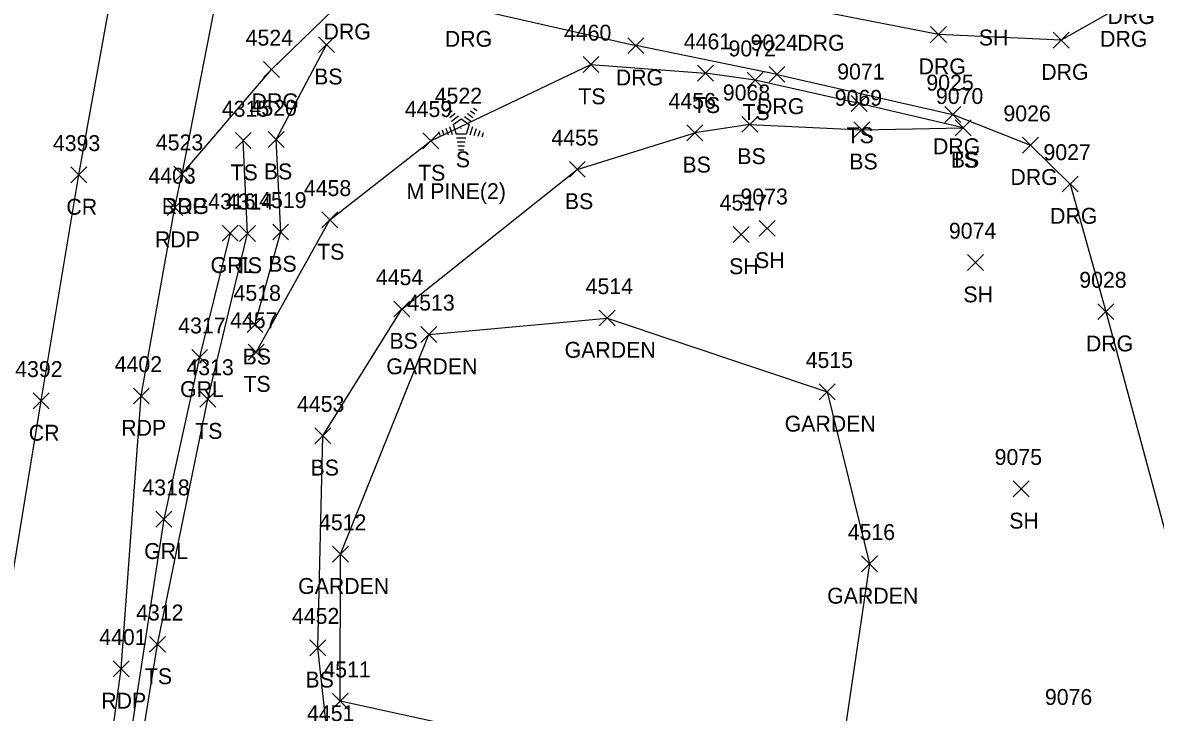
# Model space of a CAD drawing. Extents: x 1482574 to 1485769, y 580696 to 595649.
# Drawn here: x 1483558.8 to 1483701.1, y 583740.8 to 583827.5 of the extents above; entities that cross this region are included whole.
import ezdxf

# ---------------------------------------------------------------- set-up
doc = ezdxf.new("R2010")
doc.units = 0
for name, color, linetype in [('L_A', 7, 'Continuous'), ('L_C', 7, 'Continuous'), ('L_I', 7, 'Continuous'), ('L_TIC', 7, 'Continuous'), ('LAPB', 7, 'Continuous'), ('LELB', 7, 'Continuous'), ('LTC', 7, 'Continuous'), ('P_A', 7, 'Continuous'), ('P_I', 7, 'Continuous'), ('P_TIC', 7, 'Continuous'), ('PET', 7, 'Continuous'), ('PRC', 7, 'Continuous'), ('R_A', 7, 'Continuous'), ('R_I', 7, 'Continuous'), ('R_TIC', 7, 'Continuous'), ('RDG', 7, 'Continuous'), ('RGR', 7, 'Continuous')]:
    doc.layers.add(name, color=color, linetype=linetype)

msp = doc.modelspace()

# ---------------------------------------------------------------- linework, layer by layer
at = {"layer": 'L_TIC'}
for points in [[(1483595.96, 583823.68), (1483597.96, 583825.68)], [(1483597.96, 583823.68), (1483595.96, 583825.68)], [(1483629.18, 583821.19), (1483631.18, 583823.19)], [(1483631.18, 583821.19), (1483629.18, 583823.19)], [(1483643.58, 583820.09), (1483645.58, 583822.09)], [(1483645.58, 583820.09), (1483643.58, 583822.09)], [(1483649.8, 583819.21), (1483651.8, 583821.21)], [(1483651.8, 583819.21), (1483649.8, 583821.21)], [(1483662.88, 583816.3), (1483664.88, 583818.3)], [(1483664.88, 583816.3), (1483662.88, 583818.3)], [(1483642.23, 583812.61), (1483644.23, 583814.61)], [(1483644.23, 583812.61), (1483642.23, 583814.61)], [(1483649.13, 583813.67), (1483651.13, 583815.67)], [(1483651.13, 583813.67), (1483649.13, 583815.67)], [(1483663.19, 583813), (1483665.19, 583815)], [(1483665.19, 583813), (1483663.19, 583815)], [(1483675.94, 583813.23), (1483677.94, 583815.23)], [(1483677.94, 583813.23), (1483675.94, 583815.23)], [(1483675.94, 583813.23), (1483677.94, 583815.23)], [(1483677.94, 583813.23), (1483675.94, 583815.23)], [(1483585.51, 583811.63), (1483587.51, 583813.63)], [(1483587.51, 583811.63), (1483585.51, 583813.63)], [(1483589.64, 583811.75), (1483591.64, 583813.75)], [(1483591.64, 583811.75), (1483589.64, 583813.75)], [(1483609.05, 583811.59), (1483611.05, 583813.59)], [(1483611.05, 583811.59), (1483609.05, 583813.59)], [(1483627.46, 583808.01), (1483629.46, 583810.01)], [(1483629.46, 583808.01), (1483627.46, 583810.01)], [(1483596.37, 583801.66), (1483598.37, 583803.66)], [(1483598.37, 583801.66), (1483596.37, 583803.66)], [(1483586.02, 583799.96), (1483588.02, 583801.96)], [(1483588.02, 583799.96), (1483586.02, 583801.96)], [(1483590.2, 583800.15), (1483592.2, 583802.14)], [(1483592.2, 583800.15), (1483590.2, 583802.14)], [(1483648.04, 583799.84), (1483650.04, 583801.84)], [(1483650.04, 583799.84), (1483648.04, 583801.84)], [(1483651.3, 583800.6), (1483653.3, 583802.6)], [(1483653.3, 583800.6), (1483651.3, 583802.6)], [(1483677.48, 583796.3), (1483679.48, 583798.3)], [(1483679.48, 583796.3), (1483677.48, 583798.3)], [(1483605.42, 583790.46), (1483607.42, 583792.46)], [(1483607.42, 583790.46), (1483605.42, 583792.46)], [(1483586.97, 583788.49), (1483588.97, 583790.49)], [(1483588.97, 583788.49), (1483586.97, 583790.49)], [(1483631.2, 583789.33), (1483633.2, 583791.33)], [(1483633.2, 583789.33), (1483631.2, 583791.33)], [(1483608.8, 583787.26), (1483610.8, 583789.26)], [(1483610.8, 583787.26), (1483608.8, 583789.26)], [(1483587.11, 583785.05), (1483589.11, 583787.05)], [(1483589.11, 583785.05), (1483587.11, 583787.05)], [(1483658.84, 583780.05), (1483660.84, 583782.05)], [(1483660.84, 583780.05), (1483658.84, 583782.05)], [(1483581.05, 583779.14), (1483583.05, 583781.14)], [(1483583.05, 583779.14), (1483581.05, 583781.14)], [(1483595.51, 583774.53), (1483597.51, 583776.53)], [(1483597.51, 583774.53), (1483595.51, 583776.53)], [(1483683.23, 583767.86), (1483685.23, 583769.86)], [(1483685.23, 583767.86), (1483683.23, 583769.86)], [(1483597.72, 583759.65), (1483599.72, 583761.65)], [(1483599.72, 583759.65), (1483597.72, 583761.65)], [(1483664.18, 583758.43), (1483666.18, 583760.43)], [(1483666.18, 583758.43), (1483664.18, 583760.43)], [(1483574.73, 583748.32), (1483576.73, 583750.31)], [(1483576.73, 583748.32), (1483574.73, 583750.31)], [(1483594.87, 583747.89), (1483596.87, 583749.89)], [(1483596.87, 583747.89), (1483594.87, 583749.89)], [(1483597.68, 583741.16), (1483599.68, 583743.16)], [(1483599.68, 583741.16), (1483597.68, 583743.16)]]:
    msp.add_lwpolyline(points, dxfattribs=at)
at = {"layer": 'LAPB'}
for points in [[(1483661.61, 583735.34), (1483634.7, 583734.31), (1483598.68, 583742.16), (1483598.72, 583760.65), (1483609.8, 583788.26), (1483632.2, 583790.33), (1483659.84, 583781.05), (1483665.18, 583759.43)], [(1483665.18, 583759.43), (1483661.61, 583735.34)]]:
    msp.add_lwpolyline(points, dxfattribs=at)
at = {"layer": 'LELB'}
for points in [[(1483587.97, 583789.49), (1483591.2, 583801.15), (1483590.64, 583812.75), (1483596.96, 583824.68)], [(1483588.11, 583786.05), (1483597.37, 583802.66), (1483610.05, 583812.59), (1483630.18, 583822.19), (1483644.58, 583821.09)], [(1483650.8, 583820.21), (1483644.58, 583821.09)], [(1483676.94, 583814.23), (1483663.88, 583817.3), (1483650.8, 583820.21)], [(1483650.13, 583814.67), (1483643.23, 583813.61)], [(1483650.13, 583814.67), (1483664.19, 583814), (1483676.94, 583814.23)], [(1483742.4, 583552.69), (1483725.76, 583549.56), (1483703.96, 583552.3), (1483679.28, 583558.48), (1483660.93, 583576.64), (1483637.15, 583596.46), (1483615.07, 583609.81), (1483602.78, 583616.94), (1483607.94, 583643.09), (1483616.8, 583658.52), (1483628.11, 583655.29), (1483633.82, 583672.03), (1483624.29, 583682.77), (1483626.37, 583696.2), (1483621.21, 583717.98), (1483597.21, 583736.66), (1483595.87, 583748.89), (1483596.51, 583775.53), (1483606.42, 583791.46), (1483628.46, 583809.01), (1483643.23, 583813.61)], [(1483638.18, 583528.29), (1483623.83, 583545.9), (1483615.16, 583563.63), (1483598.18, 583580.85), (1483584.91, 583606.41), (1483576.29, 583635.39), (1483571.8, 583664.7), (1483567.86, 583692.01), (1483571.37, 583722.39), (1483575.73, 583749.31), (1483582.05, 583780.14), (1483587.02, 583800.96), (1483586.5, 583812.63)]]:
    msp.add_lwpolyline(points, dxfattribs=at)
at = {"layer": 'LTC'}
for p, q in [((1483612.01, 583816.48), (1483612.36, 583816.73)), ((1483612.22, 583816.01), (1483612.75, 583816.4)), ((1483612.43, 583815.55), (1483613.13, 583816.06)), ((1483614.67, 583816.02), (1483615.34, 583815.53)), ((1483615.04, 583816.37), (1483615.59, 583815.97)), ((1483615.41, 583816.72), (1483615.83, 583816.41)), ((1483612.64, 583815.08), (1483613.52, 583815.72)), ((1483612.86, 583814.63), (1483613.87, 583815.36)), ((1483612.86, 583814.63), (1483613.25, 583813.43)), ((1483613.87, 583815.36), (1483614.87, 583814.63)), ((1483614.29, 583815.67), (1483615.1, 583815.08)), ((1483614.87, 583814.63), (1483614.48, 583813.43)), ((1483611.04, 583813.76), (1483611.19, 583813.29)), ((1483611.5, 583813.97), (1483611.71, 583813.32)), ((1483611.95, 583814.19), (1483612.22, 583813.35)), ((1483612.41, 583814.41), (1483612.74, 583813.39)), ((1483614.48, 583813.43), (1483613.25, 583813.43)), ((1483615.31, 583814.36), (1483614.97, 583813.32)), ((1483615.75, 583814.11), (1483615.47, 583813.23)), ((1483616.2, 583813.86), (1483615.96, 583813.13)), ((1483616.64, 583813.61), (1483616.46, 583813.04)), ((1483614.44, 583812.93), (1483613.3, 583812.93)), ((1483614.36, 583812.43), (1483613.37, 583812.43)), ((1483614.27, 583811.93), (1483613.44, 583811.93)), ((1483614.19, 583811.43), (1483613.52, 583811.43))]:
    msp.add_line(p, q, dxfattribs=at)
at = {"layer": 'P_TIC'}
for points in [[(1483564.84, 583807.31), (1483566.84, 583809.31)], [(1483566.84, 583807.31), (1483564.84, 583809.31)], [(1483577.77, 583807.4), (1483579.77, 583809.4)], [(1483579.77, 583807.4), (1483577.77, 583809.4)], [(1483576.92, 583803.21), (1483578.92, 583805.21)], [(1483578.92, 583803.21), (1483576.92, 583805.21)], [(1483560.11, 583778.91), (1483562.11, 583780.91)], [(1483562.11, 583778.91), (1483560.11, 583780.91)], [(1483572.69, 583779.53), (1483574.69, 583781.53)], [(1483574.69, 583779.53), (1483572.69, 583781.53)], [(1483570.17, 583745.23), (1483572.17, 583747.23)], [(1483572.17, 583745.23), (1483570.17, 583747.23)]]:
    msp.add_lwpolyline(points, dxfattribs=at)
at = {"layer": 'PET'}
for points in [[(1483585.03, 583840.4), (1483578.77, 583808.4)], [(1483577.92, 583804.21), (1483578.77, 583808.4)], [(1483628.83, 583528.85), (1483617.42, 583543.37), (1483595.05, 583575.78), (1483578.7, 583607.28), (1483568.42, 583641.78), (1483564.67, 583676.42), (1483566.47, 583711.48), (1483571.17, 583746.23), (1483573.69, 583780.53), (1483577.92, 583804.21)]]:
    msp.add_lwpolyline(points, dxfattribs=at)
at = {"layer": 'PRC'}
msp.add_lwpolyline([(1483618.73, 583521.67), (1483605.12, 583536.57), (1483580.09, 583569.69), (1483562.2, 583601.73), (1483551.28, 583637.89), (1483548.66, 583672.74), (1483550.4, 583708.14), (1483555.34, 583744.78), (1483561.11, 583779.91), (1483565.84, 583808.31), (1483572.09, 583842.87), (1483580.82, 583892.49), (1483589.4, 583942.82)], dxfattribs=at)
at = {"layer": 'R_TIC'}
for points in [[(1483672.84, 583824.96), (1483674.84, 583826.96)], [(1483674.84, 583824.96), (1483672.84, 583826.96)], [(1483688.25, 583824.26), (1483690.25, 583826.26)], [(1483690.25, 583824.26), (1483688.25, 583826.26)], [(1483634.81, 583823.56), (1483636.81, 583825.56)], [(1483636.81, 583823.56), (1483634.81, 583825.56)], [(1483589.06, 583820.56), (1483591.06, 583822.55)], [(1483591.06, 583820.56), (1483589.06, 583822.55)], [(1483652.55, 583819.96), (1483654.55, 583821.95)], [(1483654.55, 583819.96), (1483652.55, 583821.95)], [(1483674.65, 583814.91), (1483676.65, 583816.91)], [(1483676.65, 583814.91), (1483674.65, 583816.91)], [(1483684.38, 583811.05), (1483686.38, 583813.05)], [(1483686.38, 583811.05), (1483684.38, 583813.05)], [(1483577.77, 583807.4), (1483579.77, 583809.4)], [(1483579.77, 583807.4), (1483577.77, 583809.4)], [(1483689.36, 583806.17), (1483691.36, 583808.17)], [(1483691.36, 583806.17), (1483689.36, 583808.17)], [(1483583.85, 583799.99), (1483585.85, 583801.99)], [(1483585.85, 583799.99), (1483583.85, 583801.99)], [(1483693.86, 583790.13), (1483695.86, 583792.13)], [(1483695.86, 583790.13), (1483693.86, 583792.13)], [(1483580.02, 583784.39), (1483582.02, 583786.39)], [(1483582.02, 583784.39), (1483580.02, 583786.39)], [(1483575.51, 583764.04), (1483577.51, 583766.04)], [(1483577.51, 583764.04), (1483575.51, 583766.04)]]:
    msp.add_lwpolyline(points, dxfattribs=at)
at = {"layer": 'RDG'}
for points in [[(1483709.95, 583770.84), (1483707.98, 583777.06), (1483705.92, 583796.14), (1483705.9, 583806.1), (1483725.55, 583805.37), (1483730.19, 583832.17), (1483704.57, 583835.05), (1483699.11, 583836.7), (1483696.42, 583837.65), (1483695.56, 583833.72), (1483697.57, 583832.28), (1483696.65, 583829.42), (1483689.25, 583825.26), (1483673.84, 583825.96), (1483658.61, 583828.92)], [(1483578.77, 583808.4), (1483590.06, 583821.56), (1483599.09, 583830.34), (1483614.34, 583829.42), (1483635.81, 583824.56)], [(1483653.55, 583820.95), (1483635.81, 583824.56)], [(1483653.55, 583820.95), (1483675.65, 583815.91), (1483685.38, 583812.05), (1483690.36, 583807.17), (1483694.86, 583791.13), (1483705.38, 583752.09), (1483714.25, 583755.12), (1483717.31, 583747.82), (1483718.74, 583748.27)]]:
    msp.add_lwpolyline(points, dxfattribs=at)
at = {"layer": 'RGR'}
msp.add_lwpolyline([(1483584.85, 583800.99), (1483581.02, 583785.39), (1483576.51, 583765.04), (1483571.73, 583733.99), (1483567.7, 583702.98), (1483566.07, 583678.04), (1483568.17, 583653.2), (1483573.19, 583628.8), (1483581.79, 583605.84), (1483593.55, 583583.91), (1483607.49, 583563.04), (1483626.65, 583538.8), (1483647.15, 583515.42), (1483656.3, 583506.85), (1483665.83, 583498.69)], dxfattribs=at)

# ---------------------------------------------------------------- texts
at = {"layer": 'L_A'}
for s, p in [('SH', (1483678.9, 583824.58)), ('BS', (1483595.4, 583819.68)), ('TS', (1483628.59, 583817.19)), ('TS', (1483642.99, 583816.09)), ('TS', (1483649.21, 583815.21)), ('TS', (1483662.29, 583812.3)), ('BS', (1483648.57, 583809.67)), ('S', (1483613.2, 583809.27)), ('BS', (1483641.67, 583808.61)), ('BS', (1483662.63, 583809)), ('TS', (1483675.35, 583809.23)), ('BS', (1483675.38, 583809.23)), ('TS', (1483584.91, 583807.63)), ('BS', (1483589.08, 583807.75)), ('TS', (1483608.46, 583807.59)), ('BS', (1483626.9, 583804.01)), ('TS', (1483595.78, 583797.66)), ('TS', (1483585.43, 583795.96)), ('BS', (1483589.64, 583796.14)), ('SH', (1483647.53, 583795.84)), ('SH', (1483650.79, 583796.6)), ('SH', (1483676.96, 583792.3)), ('BS', (1483604.86, 583786.46)), ('BS', (1483586.41, 583784.49)), ('GARDEN', (1483626.87, 583785.33)), ('GARDEN', (1483604.47, 583783.26)), ('TS', (1483586.52, 583781.05)), ('GARDEN', (1483654.51, 583776.05)), ('TS', (1483580.46, 583775.14)), ('BS', (1483594.95, 583770.53)), ('SH', (1483682.72, 583763.86)), ('GARDEN', (1483593.39, 583755.65)), ('GARDEN', (1483659.85, 583754.43)), ('TS', (1483574.14, 583744.31)), ('BS', (1483594.31, 583743.89))]:
    msp.add_text(s, height=2, dxfattribs=at).set_placement(p)
at = {"layer": 'L_C'}
msp.add_text('M PINE(2)', height=2, dxfattribs=at).set_placement((1483607.01, 583805.27))
at = {"layer": 'L_I'}
for s, p in [('4460', (1483626.79, 583825.19)), ('4461', (1483641.84, 583824.09)), ('9072', (1483647.46, 583823.21)), ('9071', (1483661.11, 583820.3)), ('4522', (1483610.55, 583817.27)), ('9068', (1483646.74, 583817.67)), ('9069', (1483660.8, 583817)), ('9070', (1483673.51, 583817.23)), ('9070', (1483673.51, 583817.23)), ('4315', (1483583.81, 583815.63)), ('4520', (1483587.29, 583815.75)), ('4459', (1483606.79, 583815.59)), ('4456', (1483639.92, 583816.61)), ('4455', (1483625.2, 583812.01)), ('4458', (1483594.11, 583805.66)), ('4314', (1483584.33, 583803.96)), ('4519', (1483588.5, 583804.15)), ('9073', (1483648.96, 583804.6)), ('4517', (1483646.34, 583803.84)), ('9074', (1483675.14, 583800.3)), ('4454', (1483603.16, 583794.46)), ('4518', (1483585.28, 583792.49)), ('4514', (1483629.51, 583793.33)), ('4513', (1483607.11, 583791.26)), ('4457', (1483584.85, 583789.05)), ('4515', (1483657.15, 583784.05)), ('4313', (1483579.36, 583783.14)), ('4453', (1483593.25, 583778.53)), ('9075', (1483680.89, 583771.86)), ('4512', (1483596.02, 583763.65)), ('4516', (1483662.43, 583762.43)), ('4312', (1483573.04, 583752.31)), ('4452', (1483592.61, 583751.89)), ('4511', (1483596.56, 583745.16)), ('9076', (1483687.2, 583741.7)), ('4451', (1483594.51, 583739.66))]:
    msp.add_text(s, height=2, dxfattribs=at).set_placement(p)
at = {"layer": 'LTC'}
msp.add_text('.', height=1.04, rotation=270, dxfattribs=at).set_placement((1483613.76, 583814.37))
at = {"layer": 'P_A'}
for s, p in [('CR', (1483564.28, 583803.31)), ('RDP', (1483576.26, 583803.4)), ('RDP', (1483575.41, 583799.21)), ('RDP', (1483571.17, 583775.53)), ('CR', (1483559.55, 583774.91)), ('RDP', (1483568.66, 583741.23))]:
    msp.add_text(s, height=2, dxfattribs=at).set_placement(p)
at = {"layer": 'P_I'}
for s, p in [('4393', (1483562.58, 583811.31)), ('4523', (1483575.52, 583811.4)), ('4403', (1483574.58, 583807.21)), ('4392', (1483557.85, 583782.91)), ('4402', (1483570.35, 583783.53)), ('4401', (1483568.4, 583749.23))]:
    msp.add_text(s, height=2, dxfattribs=at).set_placement(p)
at = {"layer": 'R_A'}
for s, p in [('DRG', (1483695.06, 583827.28)), ('DRG', (1483596.58, 583825.34)), ('DRG', (1483611.82, 583824.42)), ('DRG', (1483656.1, 583823.92)), ('DRG', (1483694.13, 583824.42)), ('DRG', (1483671.33, 583820.96)), ('DRG', (1483633.3, 583819.56)), ('DRG', (1483686.74, 583820.26)), ('DRG', (1483587.55, 583816.56)), ('DRG', (1483651.04, 583815.95)), ('DRG', (1483673.14, 583810.91)), ('DRG', (1483682.87, 583807.05)), ('DRG', (1483576.26, 583803.4)), ('DRG', (1483687.85, 583802.17)), ('GRL', (1483582.39, 583795.99)), ('DRG', (1483692.35, 583786.13)), ('GRL', (1483578.56, 583780.39)), ('GRL', (1483574.05, 583760.04))]:
    msp.add_text(s, height=2, dxfattribs=at).set_placement(p)
at = {"layer": 'R_I'}
for s, p in [('4524', (1483586.8, 583824.56)), ('9024', (1483650.22, 583823.95)), ('9025', (1483672.31, 583818.91)), ('9026', (1483681.99, 583815.05)), ('4523', (1483575.52, 583811.4)), ('9027', (1483687.02, 583810.17)), ('4316', (1483582.1, 583803.99)), ('9028', (1483691.52, 583794.13)), ('4317', (1483578.33, 583788.39)), ('4318', (1483573.82, 583768.04))]:
    msp.add_text(s, height=2, dxfattribs=at).set_placement(p)

doc.saveas('drawing.dxf')
